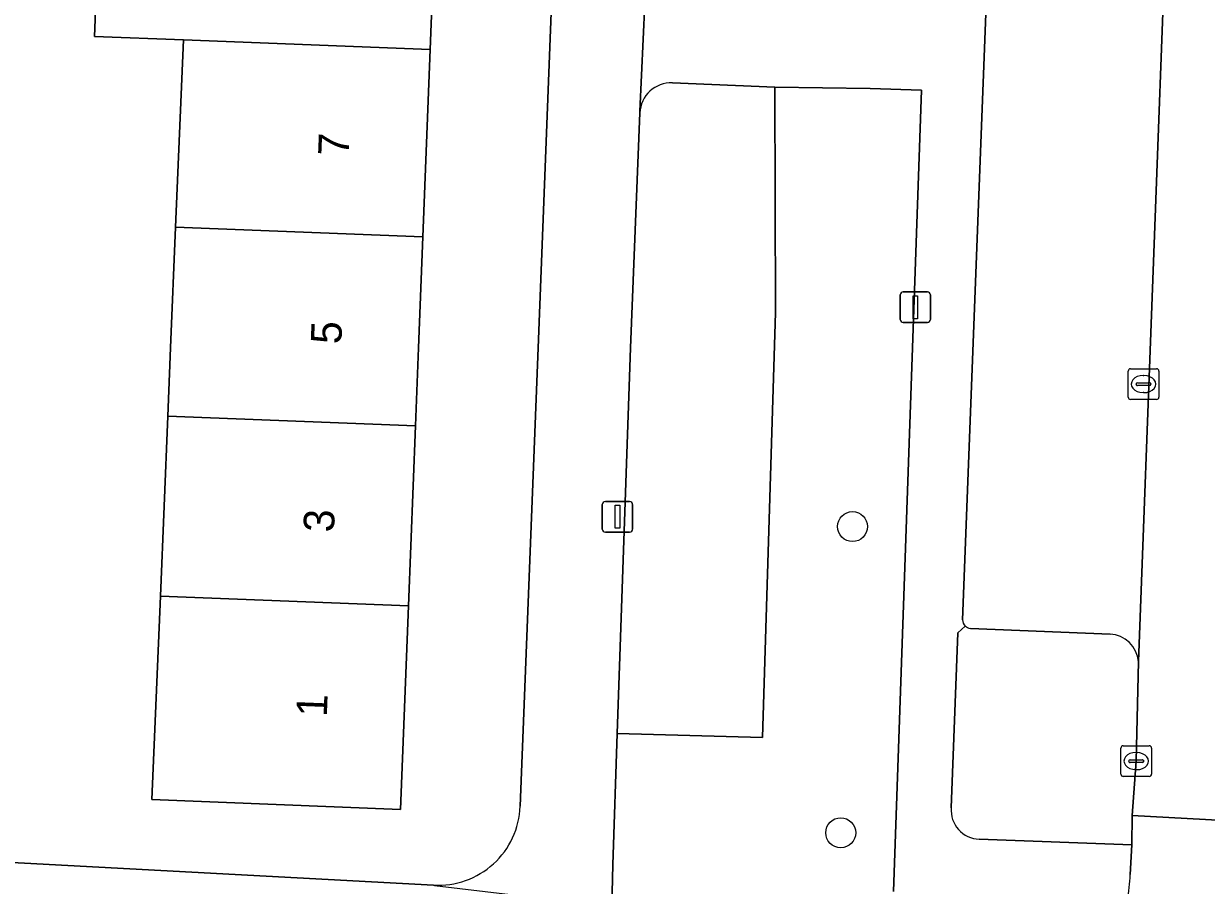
# Model space of a CAD drawing. Extents: x 161354 to 162026, y 386504 to 387460.
# Drawn here: x 161481.11 to 161519.72, y 387232.46 to 387260.58 of the extents above; entities that cross this region are included whole.
import ezdxf

# ---------------------------------------------------------------- set-up
doc = ezdxf.new("R2010")
doc.units = 0
for name, color, linetype in [('IMGEO_Boom', 7, 'Continuous'), ('IMGEO_Erf', 7, 'Continuous'), ('IMGEO_Groenvoorziening', 7, 'Continuous'), ('IMGEO_Kolk', 7, 'Continuous'), ('IMGEO_Lichtmast', 7, 'Continuous'), ('IMGEO_Pand', 7, 'Continuous'), ('IMGEO_Pand_nummerreeks', 7, 'Continuous'), ('IMGEO_Parkeervlak_open', 7, 'Continuous'), ('IMGEO_Rijbaan_lokaal_open', 7, 'Continuous'), ('IMGEO_Voetpad_gesloten', 7, 'Continuous'), ('IMGEO_Voetpad_open', 7, 'Continuous')]:
    doc.layers.add(name, color=color, linetype=linetype)

msp = doc.modelspace()

# ---------------------------------------------------------------- linework, layer by layer
at = {"layer": 'IMGEO_Boom'}
for centre in [(161508.168, 387244.164), (161507.782, 387234.172)]:
    msp.add_circle(centre, 0.489, dxfattribs=at)
at = {"layer": 'IMGEO_Erf'}
for points in [[(161497.321, 387235.037), (161497.904, 387250), (161499.423, 387289)], [(161494.616, 387265.89), (161494.376, 387259.738), (161494.139, 387253.618), (161493.998, 387250), (161493.899, 387247.454), (161493.671, 387241.581), (161493.412, 387234.933), (161485.3, 387235.259), (161485.574, 387241.896), (161485.817, 387247.768), (161485.909, 387250), (161486.071, 387253.932), (161486.324, 387260.051), (161483.425, 387260.164), (161483.665, 387266.316)], [(161474.654, 387233.529), (161494.492, 387232.461)]]:
    msp.add_lwpolyline(points, dxfattribs=at)
msp.add_arc((161494.64, 387235.14), 2.683, 266.8463, 357.7937, dxfattribs=at)
at = {"layer": 'IMGEO_Groenvoorziening'}
for points in [[(161508.746, 387258.462), (161505.63, 387258.506), (161505.652, 387251.156), (161505.234, 387237.286), (161500.49, 387237.41), (161500.348, 387233.12), (161500.314, 387231.769), (161508.384, 387231.334), (161508.53, 387231.329)], [(161505.652, 387251.156), (161505.63, 387258.506), (161502.291, 387258.647)], [(161509.511, 387232.255), (161510.425, 387258.408), (161508.746, 387258.462)], [(161501.224, 387257.664), (161500.918, 387250), (161500.49, 387237.41), (161505.234, 387237.286), (161505.652, 387251.156)], [(161511.85, 387240.918), (161511.611, 387240.695), (161511.391, 387234.983)], [(161516.575, 387240.658), (161512.015, 387240.843)], [(161512.304, 387233.965), (161517.285, 387233.777), (161517.296, 387234.737), (161517.431, 387236.512), (161517.501, 387239.759)]]:
    msp.add_lwpolyline(points, dxfattribs=at)
for centre, radius, start, end in [((161502.252, 387257.619), 1.029, 87.8008, 177.5064), ((161512.046, 387241.131), 0.289, 227.2932, 263.8189), ((161516.524, 387239.679), 0.98, 4.6665, 87.0287), ((161512.328, 387234.905), 0.94, 175.2383, 268.5368)]:
    msp.add_arc(centre, radius, start, end, dxfattribs=at)
at = {"layer": 'IMGEO_Kolk'}
for p, q in [((161517.168, 387248.39), (161517.168, 387249.242)), ((161517.243, 387249.316), (161518.095, 387249.316)), ((161518.169, 387249.242), (161518.169, 387248.39)), ((161517.47, 387248.859), (161517.868, 387248.859)), ((161517.656, 387249.096), (161517.681, 387249.096)), ((161517.427, 387248.81), (161517.427, 387248.822)), ((161517.865, 387248.773), (161517.467, 387248.773)), ((161517.679, 387248.536), (161517.654, 387248.536)), ((161517.911, 387248.822), (161517.911, 387248.81)), ((161518.095, 387248.316), (161517.243, 387248.316)), ((161516.93, 387236.086), (161516.93, 387236.938)), ((161517.005, 387237.012), (161517.857, 387237.012)), ((161517.931, 387236.938), (161517.931, 387236.086)), ((161517.189, 387236.506), (161517.189, 387236.518)), ((161517.232, 387236.555), (161517.63, 387236.555)), ((161517.418, 387236.792), (161517.443, 387236.792)), ((161517.673, 387236.518), (161517.673, 387236.506)), ((161517.627, 387236.469), (161517.229, 387236.469)), ((161517.441, 387236.232), (161517.416, 387236.232)), ((161517.857, 387236.012), (161517.005, 387236.012))]:
    msp.add_line(p, q, dxfattribs=at)
for points in [[(161517.168, 387248.39), (161517.168, 387249.242)], [(161517.243, 387249.316), (161518.095, 387249.316)], [(161518.169, 387249.242), (161518.169, 387248.39)], [(161518.095, 387248.316), (161517.243, 387248.316)], [(161516.93, 387236.086), (161516.93, 387236.938)], [(161517.005, 387237.012), (161517.857, 387237.012)], [(161517.931, 387236.938), (161517.931, 387236.086)], [(161517.857, 387236.012), (161517.005, 387236.012)]]:
    msp.add_lwpolyline(points, dxfattribs=at)
for centre, radius, start, end in [((161517.245, 387249.24), 0.0765, 91.552, 178.448), ((161517.245, 387249.24), 0.0765, 91.552, 178.448), ((161518.093, 387249.24), 0.0765, 1.552, 88.448), ((161518.093, 387249.24), 0.0765, 1.552, 88.448), ((161517.467, 387248.819), 0.0403, 85.8775, 175.7526), ((161517.872, 387248.821), 0.0386, 1.7309, 96.639), ((161517.464, 387248.809), 0.0366, 178.938, 274.7102), ((161517.868, 387248.816), 0.043, 264.8664, 352.4533), ((161517.245, 387248.392), 0.0765, 181.552, 268.448), ((161517.245, 387248.392), 0.0765, 181.552, 268.448), ((161518.093, 387248.392), 0.0765, 271.552, 358.448), ((161518.093, 387248.392), 0.0765, 271.552, 358.448), ((161517.007, 387236.936), 0.0765, 91.552, 178.448), ((161517.007, 387236.936), 0.0765, 91.552, 178.448), ((161517.855, 387236.936), 0.0765, 1.552, 88.448), ((161517.855, 387236.936), 0.0765, 1.552, 88.448), ((161517.229, 387236.515), 0.0403, 85.8775, 175.7526), ((161517.226, 387236.505), 0.0366, 178.938, 274.7102), ((161517.63, 387236.512), 0.043, 264.8664, 352.4533), ((161517.634, 387236.517), 0.0386, 1.7309, 96.639), ((161517.007, 387236.088), 0.0765, 181.552, 268.448), ((161517.007, 387236.088), 0.0765, 181.552, 268.448), ((161517.855, 387236.088), 0.0765, 271.552, 358.448), ((161517.855, 387236.088), 0.0765, 271.552, 358.448)]:
    msp.add_arc(centre, radius, start, end, dxfattribs=at)
for centre, major_axis, ratio, start_param, end_param in [((161517.655, 387248.816), (-0.387, 0.002), 0.722429, 4.712389, 7.853982), ((161517.68, 387248.816), (-0.39, 0.002), 0.717154, 1.570796, 4.712389), ((161517.417, 387236.512), (-0.387, 0.002), 0.722429, 4.712389, 7.853982), ((161517.442, 387236.512), (-0.39, 0.002), 0.717154, 1.570796, 4.712389)]:
    msp.add_ellipse(centre, major_axis=major_axis, ratio=ratio, start_param=start_param, end_param=end_param, dxfattribs=at)
at = {"layer": 'IMGEO_Lichtmast'}
for p, q in [((161509.724, 387250.925), (161509.724, 387251.725)), ((161509.724, 387251.725), (161509.724, 387250.925)), ((161509.824, 387251.825), (161510.614, 387251.825)), ((161510.614, 387251.825), (161509.824, 387251.825)), ((161510.714, 387251.725), (161510.714, 387250.925)), ((161510.714, 387250.925), (161510.714, 387251.725)), ((161510.614, 387250.825), (161509.824, 387250.825)), ((161509.824, 387250.825), (161510.614, 387250.825)), ((161500.1, 387244.984), (161500.89, 387244.984)), ((161500.89, 387244.984), (161500.1, 387244.984)), ((161500, 387244.084), (161500, 387244.884)), ((161500, 387244.884), (161500, 387244.084)), ((161500.99, 387244.884), (161500.99, 387244.084)), ((161500.99, 387244.084), (161500.99, 387244.884)), ((161500.89, 387243.984), (161500.1, 387243.984)), ((161500.1, 387243.984), (161500.89, 387243.984))]:
    msp.add_line(p, q, dxfattribs=at)
for points in [[(161510.144, 387251.7), (161510.294, 387251.7), (161510.294, 387250.95), (161510.144, 387250.95), (161510.144, 387251.7)], [(161500.42, 387244.859), (161500.57, 387244.859), (161500.57, 387244.109), (161500.42, 387244.109), (161500.42, 387244.859)]]:
    msp.add_lwpolyline(points, dxfattribs=at)
for centre, start, end in [((161509.824, 387251.725), 90, 180), ((161509.824, 387251.725), 90, 180), ((161510.614, 387251.725), 0, 90), ((161510.614, 387251.725), 360, 90), ((161509.824, 387250.925), 180, 270), ((161509.824, 387250.925), 180, 270), ((161510.614, 387250.925), 270, 0), ((161510.614, 387250.925), 270, 0), ((161500.1, 387244.884), 90, 180), ((161500.1, 387244.884), 90, 180), ((161500.89, 387244.884), 0, 90), ((161500.89, 387244.884), 360, 90), ((161500.1, 387244.084), 180, 270), ((161500.1, 387244.084), 180, 270), ((161500.89, 387244.084), 270, 0), ((161500.89, 387244.084), 270, 0)]:
    msp.add_arc(centre, 0.1, start, end, dxfattribs=at)
at = {"layer": 'IMGEO_Pand'}
for points in [[(161494.616, 387265.89), (161486.578, 387266.203), (161483.665, 387266.316), (161483.425, 387260.164), (161486.324, 387260.051), (161494.376, 387259.738)], [(161494.139, 387253.618), (161494.376, 387259.738), (161486.324, 387260.051), (161486.071, 387253.932)], [(161486.071, 387253.932), (161485.909, 387250), (161485.817, 387247.768), (161493.899, 387247.454), (161493.998, 387250), (161494.139, 387253.618)], [(161485.817, 387247.768), (161485.574, 387241.896), (161493.671, 387241.581), (161493.899, 387247.454)], [(161485.574, 387241.896), (161485.3, 387235.259), (161493.412, 387234.933), (161493.671, 387241.581)]]:
    msp.add_lwpolyline(points, close=True, dxfattribs=at)
at = {"layer": 'IMGEO_Parkeervlak_open'}
for points in [[(161517.501, 387239.759), (161518.907, 387277.174)], [(161513.105, 387276.187), (161511.756, 387241.118)], [(161512.015, 387240.843), (161516.575, 387240.658)]]:
    msp.add_lwpolyline(points, dxfattribs=at)
for centre, radius, start, end in [((161512.045, 387241.132), 0.289, 182.7232, 227.6239), ((161512.046, 387241.131), 0.289, 227.2932, 263.8189), ((161516.524, 387239.679), 0.98, 4.6665, 87.0287)]:
    msp.add_arc(centre, radius, start, end, dxfattribs=at)
at = {"layer": 'IMGEO_Rijbaan_lokaal_open'}
msp.add_lwpolyline([(161524.09, 387281.693), (161519.081, 387281.84), (161519.108, 387281.485), (161519.071, 387280.259), (161518.907, 387277.174), (161517.501, 387239.759), (161517.431, 387236.512), (161517.296, 387234.737), (161522.278, 387234.465), (161522.279, 387234.522), (161522.374, 387236.295), (161522.842, 387248.344), (161523.321, 387261.825), (161524.078, 387281.302)], close=True, dxfattribs=at)
msp.add_lwpolyline([(161522.269, 387233.416), (161522.278, 387234.465), (161517.296, 387234.737), (161517.285, 387233.777), (161517.231, 387232.808)], dxfattribs=at)
msp.add_arc((161513.062, 387232.857), 4.169, 347.6627, 359.3284, dxfattribs=at)
at = {"layer": 'IMGEO_Voetpad_gesloten'}
for points in [[(161511.756, 387241.118), (161513.105, 387276.187)], [(161501.45, 387262.482), (161501.445, 387262.435), (161501.221, 387257.726), (161501.224, 387257.664)], [(161502.291, 387258.647), (161505.63, 387258.506), (161508.746, 387258.462), (161510.425, 387258.408), (161509.511, 387232.255)], [(161511.391, 387234.983), (161511.611, 387240.695), (161511.85, 387240.918)], [(161517.231, 387232.808), (161517.285, 387233.777), (161512.304, 387233.965)]]:
    msp.add_lwpolyline(points, dxfattribs=at)
for centre, radius, start, end in [((161502.252, 387257.619), 1.029, 87.8008, 177.5064), ((161512.045, 387241.132), 0.289, 182.7232, 227.6239), ((161512.328, 387234.905), 0.94, 175.2383, 268.5368), ((161513.062, 387232.857), 4.169, 347.6627, 359.3284)]:
    msp.add_arc(centre, radius, start, end, dxfattribs=at)
at = {"layer": 'IMGEO_Voetpad_open'}
for points in [[(161499.423, 387289), (161497.904, 387250), (161497.321, 387235.037)], [(161494.492, 387232.461), (161494.526, 387232.455), (161500.314, 387231.769), (161500.348, 387233.12), (161500.49, 387237.41), (161500.918, 387250), (161501.224, 387257.664), (161501.221, 387257.726), (161501.445, 387262.435)], [(161494.526, 387232.455), (161494.492, 387232.461), (161474.654, 387233.529), (161473.158, 387233.61), (161448.808, 387234.92), (161447.317, 387235.001), (161426.712, 387236.11), (161426.624, 387236.116), (161425.2, 387232.152), (161426.65, 387231.927), (161427.926, 387231.845), (161428.05, 387233.971), (161432.12, 387233.758), (161432.277, 387233.546)]]:
    msp.add_lwpolyline(points, dxfattribs=at)
msp.add_arc((161494.64, 387235.14), 2.683, 266.8463, 357.7937, dxfattribs=at)

# ---------------------------------------------------------------- texts
at = {"layer": 'IMGEO_Pand_nummerreeks'}
for s, p in [('7', (161491.719, 387256.247)), ('5', (161491.48, 387250.107)), ('3', (161491.241, 387243.967)), ('1', (161491.007, 387237.941))]:
    msp.add_text(s, height=1, rotation=87.7739, dxfattribs=at).set_placement(p)

doc.saveas('drawing.dxf')
